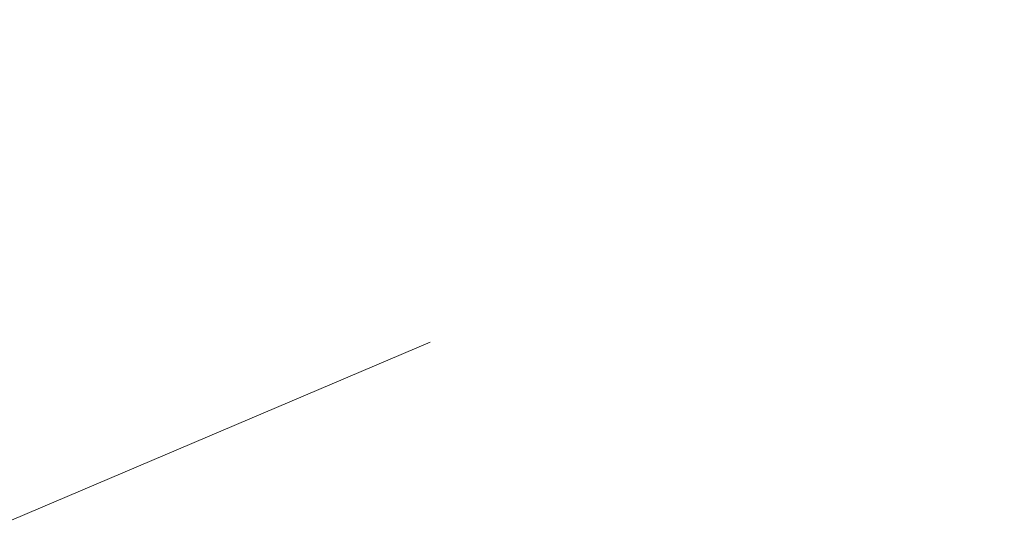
# Model space of a CAD drawing. Extents: x 1620613 to 1693141, y 557269 to 607790.
# Tile 690 of 1056: x 1620830.167 to 1620831.708, y 607316.254 to 607317.041. Entities that reach past the tile are written whole.
import ezdxf

# ---------------------------------------------------------------- set-up
doc = ezdxf.new("R2010")
doc.units = 0
doc.header["$LTSCALE"] = 10
doc.header["$MEASUREMENT"] = 0
for name, pattern in [('DGN Style 2', [7.346996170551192, 4.408197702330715, -2.938798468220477]), ('DGN Style 3', [10.28579463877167, 7.346996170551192, -2.938798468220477]), ('DGN Style 5', [5.142897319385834, 2.204098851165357, -2.938798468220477])]:
    doc.linetypes.add(name, pattern=pattern)
for name, color, linetype, lineweight in [('DT_X_Contour_Minor', 136, 'DGN Style 3', 0), ('PV_X_Driveway', 7, 'DGN Style 5', 0), ('SV_X_Top_of_Bank', 97, 'DGN Style 2', 0)]:
    doc.layers.add(name, color=color, linetype=linetype, lineweight=lineweight)

# ---------------------------------------------------------------- blocks, each defined once
blk = doc.blocks.new('*U1004')
at = {"layer": 'DT_X_Contour_Minor', "transparency": 33554559, "elevation": 1.800041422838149, "flags": 128}
blk.add_lwpolyline([(-24.18095962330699, 52.19456630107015), (-26.13961108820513, 50.80046222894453), (-26.52381164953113, 50.52720175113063), (-26.83699127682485, 50.30489349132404), (-27.07914997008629, 50.13353744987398), (-27.25028772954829, 50.01313362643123), (-27.6119605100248, 49.75999305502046), (-27.86025474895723, 49.55198737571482), (-28.33388288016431, 49.11782576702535), (-29.03284490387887, 48.4575082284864), (-29.95714082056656, 47.57103476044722), (-32.72237512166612, 44.90556427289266), (-33.69162985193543, 43.94827698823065), (-34.52546831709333, 43.07551799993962), (-35.22389051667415, 42.287287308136), (-35.78689645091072, 41.58358491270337), (-37.10769058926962, 39.81974958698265), (-37.57608096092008, 39.21586285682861), (-37.99065647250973, 38.72707916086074), (-38.35141712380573, 38.35339849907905), (-38.65836291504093, 38.09482087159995), (-39.40513187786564, 37.55875124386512), (-39.65607010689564, 37.37009547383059), (-39.84880807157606, 37.20618038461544), (-39.98334577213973, 37.06700597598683), (-40.05968320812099, 36.95257224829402), (-40.18564935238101, 36.68040321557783), (-40.22203130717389, 36.57873467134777), (-40.23670256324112, 36.47785581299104), (-40.22966312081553, 36.37776664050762), (-40.20091298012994, 36.27846715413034), (-40.01608735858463, 35.81691215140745), (-40.15048069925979, 35.74531068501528), (-40.16360001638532, 35.73708894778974), (-40.14536082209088, 35.74311007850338), (-40.09576311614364, 35.76337407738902), (-40.01480689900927, 35.79788094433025), (-39.75711230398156, 35.90888974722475), (-39.66908160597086, 35.93833058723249), (-39.59826045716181, 35.94339650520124), (-39.54464885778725, 35.924087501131), (-39.50824680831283, 35.88040357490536), (-39.43412074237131, 35.73141320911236), (-39.40460542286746, 35.66106522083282), (-39.37165401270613, 35.56176403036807), (-39.33526651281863, 35.4335096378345), (-39.29544292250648, 35.2763020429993), (-39.18466522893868, 34.81847752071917), (-39.17252586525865, 34.65688272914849), (-39.21919104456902, 34.51546674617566), (-39.32466076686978, 34.39422957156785), (-39.48893503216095, 34.2931712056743), (-40.00540579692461, 34.0505873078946), (-40.19436498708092, 33.96038744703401), (-40.37388948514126, 33.87172578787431), (-40.54397928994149, 33.78460233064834), (-40.70463440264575, 33.69901707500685), (-41.12046844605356, 33.47284066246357), (-41.26366915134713, 33.39187158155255), (-41.38139573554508, 33.31859664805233), (-41.4736481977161, 33.25301586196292), (-41.54042653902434, 33.19512922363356), (-41.68453661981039, 33.05102371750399), (-41.74308398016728, 32.99779644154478), (-41.81064350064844, 32.94619374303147), (-41.88721518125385, 32.89621562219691), (-41.97279902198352, 32.84786207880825), (-42.21303881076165, 32.72108539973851), (-42.29075835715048, 32.67889523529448), (-42.34373715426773, 32.64740725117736), (-42.37197520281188, 32.62662144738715), (-42.37547250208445, 32.61653782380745), (-42.35181096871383, 32.60391773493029), (-42.39091265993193, 32.583645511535), (-42.52596388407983, 32.53229390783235), (-42.75696464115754, 32.44986292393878), (-43.08391493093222, 32.33635255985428), (-44.0837150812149, 31.99221908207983), (-44.42547770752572, 31.87377317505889), (-44.70091547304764, 31.776535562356), (-44.91002837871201, 31.70050624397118), (-45.05281642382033, 31.64568522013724), (-45.34515139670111, 31.52777354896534), (-45.44244383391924, 31.48830485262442), (-45.51506991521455, 31.45833251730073), (-45.56302964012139, 31.43785654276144), (-45.58632300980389, 31.42687692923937), (-45.61555018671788, 31.41025977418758), (-45.65389966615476, 31.39085678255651), (-45.74702772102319, 31.34511067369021), (-45.89493435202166, 31.27302144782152), (-46.0976195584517, 31.1745891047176), (-46.71115154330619, 30.87697870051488), (-46.99779240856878, 30.74271758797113), (-47.39756601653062, 30.56314205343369), (-47.91047236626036, 30.33825209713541), (-48.53651145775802, 30.06804771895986), (-50.35679269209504, 29.28708348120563), (-51.06820952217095, 28.98171731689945), (-51.83724908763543, 28.65134200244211), (-52.66391138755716, 28.29595753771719), (-53.54819642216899, 27.91556392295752), (-55.9831201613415, 26.86783541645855), (-57.01666897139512, 26.41871289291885), (-58.29112259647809, 25.85714170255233), (-59.80648103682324, 25.18312184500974), (-61.56274429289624, 24.39665332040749), (-66.5673193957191, 22.14947236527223), (-68.33273958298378, 21.3572880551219), (-69.87556881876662, 20.66612084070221), (-71.19580710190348, 20.07597072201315), (-72.29345443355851, 19.58683769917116), (-74.92372604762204, 18.41717243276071), (-76.0391293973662, 17.92006916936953), (-77.4126357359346, 17.30600832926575), (-79.04424506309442, 16.57498991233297), (-80.93395737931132, 15.72701391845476), (-86.31732754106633, 13.30980116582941), (-88.17255430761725, 12.47632087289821), (-89.70070698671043, 11.78878955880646), (-90.90178557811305, 11.24720722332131), (-91.77579008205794, 10.85157386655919), (-93.67036997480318, 9.991150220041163), (-94.38000876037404, 9.669193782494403), (-95.0879901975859, 9.348642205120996), (-95.79431428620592, 9.02949548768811), (-96.49898102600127, 8.71175363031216), (-98.37588253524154, 7.866315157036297), (-99.06783932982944, 7.55473544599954), (-99.73603358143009, 7.254075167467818), (-100.380465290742, 6.964334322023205), (-101.0011344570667, 6.685512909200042), (-102.6245688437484, 5.956548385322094), (-103.1982293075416, 5.697795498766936), (-103.7016349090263, 5.468260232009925), (-104.1347856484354, 5.26794258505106), (-104.4976815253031, 5.096842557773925), (-105.3717307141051, 4.679532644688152), (-105.6991237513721, 4.523773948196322), (-106.0257659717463, 4.369480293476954), (-106.3516573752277, 4.216651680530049), (-106.6767979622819, 4.065288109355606), (-107.5428384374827, 3.663605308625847), (-107.8765955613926, 3.5093037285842), (-108.228336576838, 3.347661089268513), (-108.5980614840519, 3.178677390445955), (-108.9857702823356, 3.002352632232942), (-110.0436389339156, 2.522365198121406), (-110.3899303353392, 2.366441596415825), (-110.6354030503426, 2.258661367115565), (-110.7800570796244, 2.199024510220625), (-110.8238924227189, 2.187531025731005), (-110.8063617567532, 2.221072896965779), (-110.8176179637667, 2.22399142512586), (-110.864534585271, 2.207590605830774), (-110.9471116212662, 2.171870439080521), (-111.065349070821, 2.116830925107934), (-111.4281961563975, 1.944299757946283), (-111.549772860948, 1.887374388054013), (-111.6423676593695, 1.845996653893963), (-111.7059805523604, 1.820166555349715), (-111.7406115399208, 1.809884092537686), (-111.7943182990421, 1.803194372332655), (-111.8286533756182, 1.792639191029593), (-111.8913785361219, 1.765990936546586), (-111.9824937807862, 1.723249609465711), (-112.1019991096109, 1.66441520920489), (-112.4585334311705, 1.486066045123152), (-112.6107108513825, 1.409811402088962), (-112.7998423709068, 1.314809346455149), (-113.0259279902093, 1.201059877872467), (-113.2889677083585, 1.068562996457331), (-114.0396790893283, 0.69024142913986), (-114.2872314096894, 0.568059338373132), (-114.4668548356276, 0.4852542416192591), (-114.5785493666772, 0.4418261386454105), (-114.6223150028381, 0.4377750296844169), (-114.648451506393, 0.4794747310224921), (-114.6577560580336, 0.4941408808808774), (-114.6660673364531, 0.5068645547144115), (-114.6733853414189, 0.5176457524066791), (-114.6797100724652, 0.5264844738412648), (-114.7069078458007, 0.5631993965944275), (-114.8184190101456, 0.5857427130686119), (-114.8512880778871, 0.5817863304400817), (-114.9021047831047, 0.5602557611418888), (-114.9708691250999, 0.521151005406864), (-115.0575811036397, 0.4644720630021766), (-115.3127432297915, 0.2898959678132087), (-115.4414968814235, 0.1639744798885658), (-115.6363862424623, -0.08285791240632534), (-115.8974113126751, -0.4506012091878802), (-116.2245720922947, -0.9392554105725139), (-117.1851817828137, -2.403547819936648), (-117.5714658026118, -2.953456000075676), (-118.0098605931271, -3.504961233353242), (-118.500366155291, -4.058063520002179), (-119.0429824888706, -4.612762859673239), (-120.5594404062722, -6.094090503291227), (-121.1927058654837, -6.659830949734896), (-121.9551588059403, -7.246056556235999), (-122.8467992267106, -7.852767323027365), (-123.8676271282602, -8.479963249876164), (-126.7620848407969, -10.17979926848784), (-127.864000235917, -10.8284669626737), (-128.9989031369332, -11.49959303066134), (-130.1667935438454, -12.19317747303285), (-131.3676714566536, -12.90922028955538), (-134.6139958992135, -14.84861229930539), (-135.6910177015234, -15.49258175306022), (-136.4873397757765, -15.96994610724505), (-137.00296212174, -16.28070536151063), (-137.237884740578, -16.42485951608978), (-137.4900787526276, -16.58713046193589), (-137.7565083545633, -16.75856111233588), (-138.3666516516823, -17.1511498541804), (-139.3205086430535, -17.76489668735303), (-140.6180793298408, -18.59980161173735), (-144.5365527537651, -21.12109219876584), (-146.057583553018, -22.07550189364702), (-147.6818208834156, -23.04776303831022), (-149.4092647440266, -24.03787563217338), (-151.2399151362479, -25.04583967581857), (-156.2592582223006, -27.75754572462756), (-157.9071188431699, -28.64785731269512), (-159.0861933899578, -29.28501254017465), (-159.7964818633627, -29.66901140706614), (-160.0379842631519, -29.799853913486), (-160.0569425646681, -29.81122544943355), (-160.0890574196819, -29.82893668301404), (-160.1711832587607, -29.87354173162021), (-160.3033200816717, -29.94504059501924), (-160.4854678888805, -30.04343327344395), (-161.0378766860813, -30.34167216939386), (-161.453391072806, -30.58673781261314), (-162.2856276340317, -31.09825556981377), (-163.5345863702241, -31.8762254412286), (-165.2002672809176, -32.92064742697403), (-173.9457966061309, -38.41633829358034), (-174.5053201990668, -38.7314004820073), (-174.867815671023, -38.89980899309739), (-175.7155062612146, -39.27000787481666), (-177.0483919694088, -39.84199712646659), (-178.8664727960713, -40.61577674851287), (-184.3616151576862, -42.94824290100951), (-186.1728366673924, -43.71679719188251), (-187.4851444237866, -44.27311045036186), (-188.2985384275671, -44.61718267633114), (-188.6130186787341, -44.74901386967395), (-188.7864143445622, -44.81757567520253), (-188.8437101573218, -44.84031453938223), (-188.8855508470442, -44.85710977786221), (-188.9119364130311, -44.86796139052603), (-188.9228668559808, -44.87286937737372), (-188.931407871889, -44.87803250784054), (-188.9728376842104, -44.90323402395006), (-189.0907213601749, -44.97496622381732), (-189.2850588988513, -45.09322910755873), (-189.5558503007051, -45.25802267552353), (-190.9979358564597, -46.13563092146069), (-200.9809675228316, -50.38128774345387), (-202.8592208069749, -51.18005113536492), (-204.215538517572, -51.75677410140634), (-205.04992065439, -52.11145664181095), (-205.3623672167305, -52.24409875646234), (-205.4996439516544, -52.30175716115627), (-205.6967714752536, -52.38455384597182), (-206.1851964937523, -52.58970009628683), (-206.9649190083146, -52.91719591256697), (-208.0359390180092, -53.36704129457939), (-211.2803890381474, -54.72976173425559), (-212.5267256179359, -55.24626083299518), (-213.8323978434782, -55.77371779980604), (-215.1974057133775, -56.31213263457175), (-216.6217492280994, -56.86150533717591), (-220.4991127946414, -58.34110970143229), (-221.7850403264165, -58.8320294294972), (-222.734800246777, -59.19508533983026), (-223.3483925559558, -59.43027743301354), (-223.6258172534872, -59.53760570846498), (-223.9173929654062, -59.65332935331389), (-224.22196076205, -59.77157573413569), (-224.9169823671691, -60.039522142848), (-226.0024577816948, -60.45716857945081), (-227.4783870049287, -61.02451504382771), (-231.9348033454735, -62.73703898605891), (-233.6412232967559, -63.39652951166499), (-235.4181708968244, -64.09060813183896), (-237.2656461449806, -64.81927484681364), (-239.1836490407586, -65.5825296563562), (-244.3923602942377, -67.6639932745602), (-246.1431725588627, -68.36306236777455), (-247.4890759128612, -68.89917193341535), (-248.4300703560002, -69.27232197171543), (-248.9661558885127, -69.48251248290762), (-249.8558387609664, -69.82574114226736), (-250.2946615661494, -69.97874927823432), (-250.9438678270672, -70.1803521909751), (-251.8034575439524, -70.43054988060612), (-252.8734307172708, -70.72934234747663), (-256.0072037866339, -71.59091529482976), (-257.3000331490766, -71.91154492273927), (-258.8281914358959, -72.22725409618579), (-260.5916786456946, -72.53804281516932), (-262.5904947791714, -72.84391107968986), (-268.2344430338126, -73.6529991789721), (-269.2004858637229, -74.22120432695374), (-267.8656531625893, -75.31900369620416), (-264.229944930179, -76.94639728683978), (-258.2933611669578, -79.1033850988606), (-239.394637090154, -85.56147822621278), (-233.1634486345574, -87.66069986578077), (-228.643926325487, -89.1147949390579), (-225.8360701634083, -89.92376344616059), (-224.7398801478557, -90.08760538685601), (-224.0989283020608, -89.66434847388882), (-223.7262266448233, -89.61622242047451), (-223.0888355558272, -89.78928694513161), (-222.1867550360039, -90.18354204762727), (-221.0199850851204, -90.79898772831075), (-217.5556793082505, -92.7350969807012), (-216.3597373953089, -93.36094720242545), (-215.3701409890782, -93.78641592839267), (-214.5868900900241, -94.01150315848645), (-214.0099846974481, -94.03620889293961), (-211.7992323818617, -93.68394549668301), (-207.7296554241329, -92.34900280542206), (-206.1300878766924, -91.03043986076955), (-205.8097007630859, -90.77156042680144), (-205.5340683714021, -90.56002053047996), (-205.303190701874, -90.39582017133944), (-205.117067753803, -90.27895934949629), (-204.6804128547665, -90.0304498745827), (-204.5339060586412, -89.94748955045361), (-204.4218768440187, -89.88499068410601), (-204.3443252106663, -89.84295327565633), (-204.3012511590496, -89.82137732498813), (-204.2323571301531, -89.79112340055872), (-204.0175103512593, -89.70875089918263), (-203.4246405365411, -89.48432383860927), (-202.4537476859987, -89.11784221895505), (-201.1048318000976, -88.60930603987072), (-197.0036920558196, -87.06380348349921), (-195.53523340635, -86.48951762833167), (-194.2057122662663, -85.92578698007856), (-193.0151286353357, -85.37261153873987), (-191.963482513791, -84.8299913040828), (-189.3443428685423, -83.39707762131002), (-188.3270215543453, -82.8713957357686), (-187.2394123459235, -82.36903534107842), (-186.0815152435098, -81.88999643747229), (-184.8533302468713, -81.4342790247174), (-181.484453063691, -80.2501279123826), (-180.3467177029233, -79.84876827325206), (-179.4601695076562, -79.53280269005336), (-178.8248084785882, -79.30223116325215), (-178.4406346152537, -79.15705369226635), (-177.7510872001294, -78.88377251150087), (-177.4752271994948, -78.77552726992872), (-177.1648077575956, -78.65575243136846), (-176.8198288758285, -78.52444799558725), (-176.4402905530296, -78.38161396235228), (-175.3821091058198, -77.98535041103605), (-174.657990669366, -77.70635111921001), (-173.2792714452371, -77.1665509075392), (-171.2459514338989, -76.3659497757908), (-168.5580306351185, -75.30454772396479), (-160.5174407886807, -72.12640769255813), (-157.8664053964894, -71.07881973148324), (-155.9437416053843, -70.31966087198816), (-154.7494494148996, -69.8489311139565), (-154.2835288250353, -69.66663045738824), (-154.0122360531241, -69.56506750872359), (-153.8901976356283, -69.51096790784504), (-153.7275519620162, -69.42484131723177), (-153.5242990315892, -69.30668773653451), (-153.2804388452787, -69.15650716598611), (-152.5760020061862, -68.71332299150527), (-152.3022596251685, -68.54918621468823), (-152.0093601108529, -68.38916401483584), (-151.6973034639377, -68.23325639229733), (-151.3660896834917, -68.08146334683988), (-150.457310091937, -67.68216799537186), (-149.7965649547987, -67.40557416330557), (-148.4959142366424, -66.87526418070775), (-146.5553579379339, -66.09123804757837), (-143.9748960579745, -65.05349576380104), (-136.2404569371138, -61.94789480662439), (-133.6499864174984, -60.91447590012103), (-131.6794041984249, -60.14341989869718), (-130.3287102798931, -59.63472680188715), (-129.597904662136, -59.38839661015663), (-128.475607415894, -59.08133330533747), (-128.0837312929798, -58.95530226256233), (-127.7498258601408, -58.8075066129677), (-127.4738911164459, -58.63794635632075), (-127.2559270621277, -58.44662149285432), (-126.3740264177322, -57.50298804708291), (-125.5114376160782, -56.88272472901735), (-125.3272058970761, -56.75648262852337), (-125.1441916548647, -56.64358346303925), (-124.9623948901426, -56.54402723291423), (-124.7818156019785, -56.45781393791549), (-124.3018941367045, -56.24570239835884), (-124.1252345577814, -56.16937275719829), (-123.9551969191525, -56.09946748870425), (-123.7917812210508, -56.03598659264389), (-123.634987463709, -55.97893006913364), (-123.2257000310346, -55.83534516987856), (-123.0975281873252, -55.78019966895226), (-123.0199782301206, -55.7224518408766), (-122.9930501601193, -55.66210168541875), (-123.01674397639, -55.59914920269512), (-123.2454328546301, -55.29929885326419), (-123.5280223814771, -55.37079651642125), (-123.557898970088, -55.37377578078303), (-123.5264189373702, -55.35207171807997), (-123.4335822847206, -55.30568432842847), (-123.2793890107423, -55.23461361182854), (-122.7863981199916, -55.01218059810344), (-122.5932278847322, -54.92795936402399), (-122.383460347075, -54.84212042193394), (-122.1570955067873, -54.75466377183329), (-121.9141333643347, -54.66558941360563), (-121.2441045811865, -54.42590084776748), (-120.9864257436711, -54.32681635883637), (-120.7159108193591, -54.20932931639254), (-120.4325598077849, -54.07343972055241), (-120.1363727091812, -53.91914757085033), (-119.3294256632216, -53.48316510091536), (-119.0607926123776, -53.33840922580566), (-118.8601037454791, -53.23112845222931), (-118.7273590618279, -53.1613227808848), (-118.6625585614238, -53.1289922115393), (-118.5803494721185, -53.09274416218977), (-118.5320814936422, -53.07158985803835), (-118.4489343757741, -53.0353129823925), (-118.330908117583, -52.9839135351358), (-118.1780027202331, -52.91739151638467), (-117.723749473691, -52.71983603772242), (-117.574481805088, -52.65467205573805), (-117.4673687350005, -52.60734671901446), (-117.40241026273, -52.57786002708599), (-117.3796063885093, -52.56621198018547), (-117.3750021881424, -52.55893538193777), (-117.32292377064, -52.53514638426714), (-117.1701416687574, -52.46923683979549), (-116.916655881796, -52.36120674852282), (-116.56246641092, -52.21105611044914), (-115.4836895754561, -51.75449367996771), (-115.0592612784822, -51.57221276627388), (-114.5950590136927, -51.36779184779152), (-114.0910827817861, -51.14123092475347), (-113.547332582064, -50.89252999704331), (-112.044300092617, -50.1998075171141), (-111.4609096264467, -49.93227813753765), (-110.8380125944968, -49.64923185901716), (-110.1756089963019, -49.3506686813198), (-109.4736988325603, -49.03658860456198), (-107.5492629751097, -48.17835253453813), (-106.8173808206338, -47.85253848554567), (-106.0650612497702, -47.51877339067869), (-105.2923042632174, -47.17705725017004), (-104.4991098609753, -46.82739006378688), (-102.3566749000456, -45.88434283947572), (-101.3863502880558, -45.45568486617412), (-100.0822026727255, -44.87699636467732), (-98.44423205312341, -44.14827733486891), (-96.4724384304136, -43.26952777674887), (-90.76922476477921, -40.72615491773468), (-88.75926945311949, -39.8289467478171), (-87.00681376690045, -39.04485188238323), (-85.5118577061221, -38.37387032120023), (-84.27440127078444, -37.81600206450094), (-81.31785027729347, -36.47917111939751), (-80.27335569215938, -36.00698643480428), (-79.35728518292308, -35.59305558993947), (-78.56963874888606, -35.23737858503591), (-77.91041639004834, -34.9399554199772), (-76.32372220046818, -34.22449876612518), (-75.53716309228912, -33.87114173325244), (-74.36750640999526, -33.34766312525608), (-72.81475215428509, -32.65406294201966), (-70.87890032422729, -31.79034118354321), (-65.20583201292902, -29.2602543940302), (-63.27956802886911, -28.40062648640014), (-61.75557730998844, -27.71930785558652), (-60.63385985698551, -27.21629850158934), (-59.91441566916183, -26.89159842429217), (-58.53226218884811, -26.26347725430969), (-58.06345880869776, -26.05004163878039), (-57.69366377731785, -25.88082566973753), (-57.42287709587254, -25.75582934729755), (-57.25109876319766, -25.6750526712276), (-56.92503434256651, -25.51860773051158), (-56.77381655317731, -25.44516997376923), (-56.56471150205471, -25.34219040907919), (-56.29771918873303, -25.2096690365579), (-55.97283961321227, -25.04760585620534), (-55.02931106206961, -24.57604829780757), (-54.67752068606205, -24.40195806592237), (-54.3297959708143, -24.23335553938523), (-53.98613691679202, -24.0702407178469), (-53.64654352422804, -23.9126136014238), (-52.746382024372, -23.49959156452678), (-52.45081458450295, -23.36482985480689), (-52.23923338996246, -23.27031125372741), (-52.11163844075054, -23.21603576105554), (-52.06802973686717, -23.20200337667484), (-52.06372152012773, -23.21824116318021), (-52.04211588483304, -23.21375886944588), (-51.98053014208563, -23.18813364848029), (-51.87896429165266, -23.1413655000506), (-51.73741833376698, -23.07345442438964), (-51.3066556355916, -22.8641676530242), (-51.11980596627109, -22.77346711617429), (-50.88232898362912, -22.65833058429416), (-50.59422468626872, -22.51875805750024), (-50.25549307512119, -22.35474953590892), (-49.28470569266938, -21.88481215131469), (-48.97027855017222, -21.73316172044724), (-48.75508766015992, -21.63066346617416), (-48.63913302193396, -21.57731738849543), (-48.62241463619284, -21.5731234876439), (-48.71014727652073, -21.62747598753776), (-48.72413865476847, -21.63849978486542), (-48.70031330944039, -21.63080680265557), (-48.6386712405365, -21.60439704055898), (-48.53921244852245, -21.55927049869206), (-48.22356670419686, -21.41397734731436), (-48.10382505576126, -21.37670235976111), (-47.98133441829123, -21.37384726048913), (-47.85609479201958, -21.40541204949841), (-47.72810617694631, -21.47139672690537), (-47.12441166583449, -21.85963829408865), (-43.89396079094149, -19.59121021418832), (-43.19775608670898, -19.02601108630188), (-42.49362092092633, -18.30259716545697), (-41.78155529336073, -17.42096845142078), (-41.06155920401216, -16.38112494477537), (-39.13099568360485, -13.39725586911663), (-38.40827419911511, -12.38038078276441), (-37.688032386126, -11.56765733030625), (-36.97027024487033, -10.95908551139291), (-36.25498777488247, -10.55466532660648), (-34.35087408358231, -9.748413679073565), (-33.71216939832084, -9.477969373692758), (-33.22414061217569, -9.271325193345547), (-32.88678772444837, -9.128481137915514), (-32.70011073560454, -9.049437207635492), (-32.40320662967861, -8.923720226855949), (-31.99930430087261, -8.653783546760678), (-31.0102753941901, -7.938261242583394), (-29.4361199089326, -6.777153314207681), (-27.27683784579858, -5.170459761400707), (-20.73858357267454, -0.2918294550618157), (-18.53161800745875, 1.345858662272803), (-16.8144120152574, 2.599950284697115), (-15.58696559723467, 3.470445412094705), (-14.84927875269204, 3.957344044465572), (-13.5351265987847, 4.744278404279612), (-13.07620861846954, 5.023531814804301), (-12.68506879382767, 5.27109127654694), (-12.36170712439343, 5.486956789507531), (-12.10612361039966, 5.671128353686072), (-11.51493844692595, 6.119993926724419), (-11.03056794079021, 6.436196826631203), (-10.02084529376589, 7.048156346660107), (-8.48577050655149, 7.955872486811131), (-6.42534357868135, 9.159345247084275), (-0.230402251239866, 12.76294810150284), (1.8345676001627, 13.96469584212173), (3.383271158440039, 14.86723692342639), (4.41570842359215, 15.47057134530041), (4.931879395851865, 15.77469910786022), (5.619980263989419, 16.18676426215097), (6.044165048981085, 16.44713893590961), (6.800643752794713, 16.91921409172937), (7.889416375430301, 17.60298972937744), (9.31048291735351, 18.49846584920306), (16.71747925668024, 23.17132219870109), (21.32444000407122, 24.17666403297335), (22.23724801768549, 24.25435453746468), (23.00126030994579, 24.0565652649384), (23.6164768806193, 23.5832962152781), (24.08289772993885, 22.8345473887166), (25.91233834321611, 18.69760005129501)], dxfattribs=at)

msp = doc.modelspace()

# ---------------------------------------------------------------- linework, layer by layer
at = {"layer": 'PV_X_Driveway', "extrusion": (-0.06840491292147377, 0.09722345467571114, 0.9929090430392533), "elevation": -50776.94618662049, "flags": 128}
msp.add_lwpolyline([(-1675197.499388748, 432992.9258386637), (-1675193.486980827, 432991.2320525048), (-1675186.401155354, 432990.7443540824), (-1675173.477796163, 432991.3626955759), (-1675157.216023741, 432992.231291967), (-1675138.055450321, 432993.8163605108), (-1675115.649521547, 432995.5191143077), (-1675093.712223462, 432995.5584470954), (-1675072.389942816, 432993.8570568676), (-1675059.619387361, 432992.1641317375), (-1675043.90788481, 432988.1059208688), (-1675031.516761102, 432983.3011168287), (-1675013.58286424, 432975.0375323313)], dxfattribs=at)
at = {"layer": 'SV_X_Top_of_Bank', "extrusion": (0.007114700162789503, -0.05176716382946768, 0.9986338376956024), "elevation": -18855.21206843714, "flags": 128}
msp.add_lwpolyline([(1688341.399474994, 380495.2335694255), (1688359.531308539, 380495.7043637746), (1688370.463455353, 380498.0725351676), (1688395.572580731, 380506.740670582), (1688420.940108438, 380511.7574321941), (1688444.138128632, 380518.355338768), (1688467.22231404, 380528.7305743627), (1688491.262317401, 380540.2151339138), (1688508.535586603, 380545.2887184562), (1688513.5223003, 380548.4010002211), (1688516.051220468, 380548.1495454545), (1688520.39603739, 380549.3039635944), (1688525.368929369, 380551.0706712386)], dxfattribs=at)
at = {"layer": 'SV_X_Top_of_Bank', "extrusion": (0.04489057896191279, -0.1067836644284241, 0.9932683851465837), "elevation": 8952.639644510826, "flags": 128}
msp.add_lwpolyline([(1729619.200279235, -67683.47041249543), (1729610.048117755, -67689.2494116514), (1729593.286163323, -67692.1110974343), (1729566.643396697, -67690.50938442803), (1729551.852254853, -67691.88192179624), (1729536.554039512, -67691.83763185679), (1729515.835796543, -67695.68964613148), (1729501.149706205, -67697.72199223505), (1729469.279658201, -67698.3224800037)], dxfattribs=at)

# ---------------------------------------------------------------- block references
at = {"layer": 'DT_X_Contour_Minor', "transparency": 33554559}
msp.add_blockref('*U1004', (1621028.060791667, 607365.3311666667, 1050.599958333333), dxfattribs=at)

doc.saveas('drawing.dxf')
